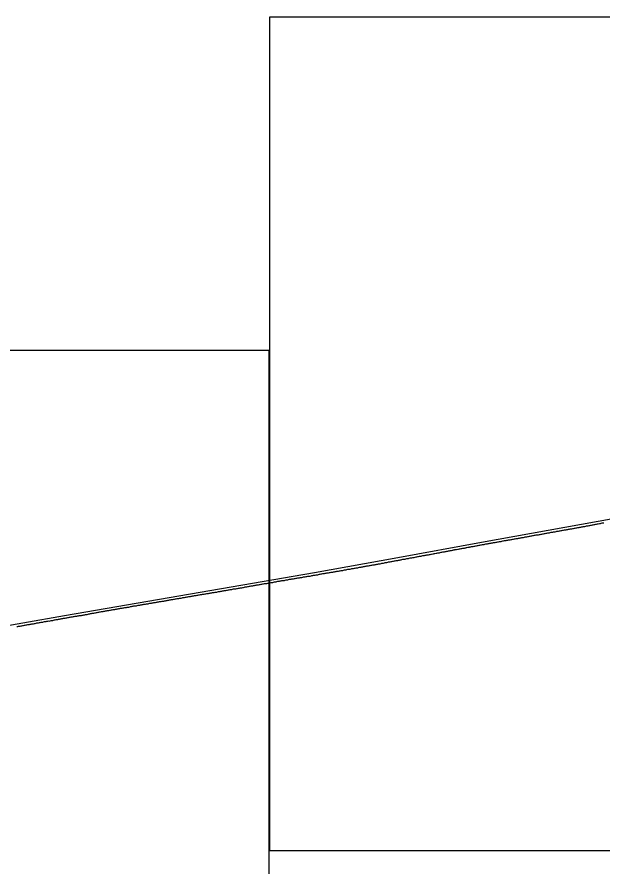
# Model space of a CAD drawing. Extents: x 2898 to 49495, y -15038 to -13538.
# Drawn here: x 8825 to 9176, y -14548 to -14038 of the extents above; entities that cross this region are included whole.
import ezdxf

# ---------------------------------------------------------------- set-up
doc = ezdxf.new("R2010")
doc.units = 0
for name, color, linetype in [('RD_DDB_Profile_EX', 7, 'Continuous'), ('RD_DDB_Profile_PR', 7, 'Continuous'), ('RD_SHT_ShtClip', 7, 'Continuous')]:
    doc.layers.add(name, color=color, linetype=linetype)

msp = doc.modelspace()

# ---------------------------------------------------------------- linework, layer by layer
at = {"layer": 'RD_DDB_Profile_EX'}
for points in [[(9131.58, -14350.16), (9132.2, -14350), (9132.58, -14349.94), (9133.21, -14349.85), (9133.58, -14349.77), (9134.2, -14349.65), (9134.57, -14349.56), (9135.2, -14349.43), (9135.58, -14349.37), (9136.21, -14349.25), (9136.58, -14349.19), (9137.2, -14349.13), (9137.57, -14349.07), (9138.2, -14348.95), (9138.57, -14348.87), (9139.2, -14348.78), (9139.57, -14348.72), (9140.2, -14348.6), (9140.57, -14348.54), (9141.2, -14348.38), (9141.57, -14348.31), (9142.2, -14348.21), (9142.57, -14348.14), (9143.2, -14348.04), (9143.57, -14348.01), (9144.2, -14347.88), (9144.57, -14347.79), (9145.2, -14347.66), (9145.57, -14347.64), (9146.2, -14347.55), (9146.57, -14347.44), (9147.2, -14347.41), (9147.57, -14347.37), (9148.2, -14347.15), (9148.56, -14347.05), (9149.2, -14346.99), (9149.56, -14346.88), (9150.19, -14346.79), (9150.56, -14346.73), (9151.2, -14346.63), (9151.56, -14346.58), (9152.2, -14346.45), (9152.56, -14346.38), (9153.2, -14346.25), (9153.56, -14346.2), (9154.2, -14346.07), (9154.56, -14345.98), (9155.19, -14345.88), (9155.56, -14345.85), (9156.19, -14345.72), (9156.55, -14345.66), (9157.19, -14345.57), (9157.56, -14345.51), (9158.19, -14345.39), (9158.55, -14345.33), (9159.19, -14345.2), (9159.55, -14345.09), (9160.19, -14345), (9160.56, -14344.93), (9161.19, -14344.8), (9161.55, -14344.74), (9162.04, -14344.68), (9162.4, -14344.63), (9163.04, -14344.53), (9163.4, -14344.44), (9164.04, -14344.28), (9164.4, -14344.22), (9165.04, -14344.19), (9165.4, -14344.16), (9166.04, -14343.96), (9166.4, -14343.85), (9167.03, -14343.79), (9167.39, -14343.75), (9168.04, -14343.59), (9168.4, -14343.52), (9169.04, -14343.39), (9169.4, -14343.32), (9170.04, -14343.19), (9170.39, -14343.1), (9171.04, -14343.01), (9171.39, -14342.95), (9172.04, -14342.79), (9172.39, -14342.74), (9173.04, -14342.64), (9173.39, -14342.55), (9174.21, -14342.4), (9174.86, -14342.27), (9175.22, -14342.18), (9175.87, -14342.06), (9176.22, -14342), (9176.86, -14341.94)], [(9081.57, -14359.24), (9082.17, -14359.09), (9082.57, -14359.03), (9083.17, -14358.91), (9083.57, -14358.79), (9084.17, -14358.7), (9084.57, -14358.66), (9085.17, -14358.54), (9085.56, -14358.5), (9086.17, -14358.38), (9086.56, -14358.24), (9087.17, -14358.09), (9087.56, -14358.03), (9088.17, -14357.97), (9088.56, -14357.89), (9089.17, -14357.8), (9089.56, -14357.74), (9090.16, -14357.59), (9090.56, -14357.49), (9091.17, -14357.4), (9091.56, -14357.36), (9092.17, -14357.24), (9092.56, -14357.16), (9093.16, -14357.07), (9093.56, -14356.99), (9094.17, -14356.87), (9094.55, -14356.79), (9095.16, -14356.6), (9095.55, -14356.54), (9096.16, -14356.48), (9096.51, -14356.44), (9097.12, -14356.32), (9097.51, -14356.26), (9098.11, -14356.17), (9098.5, -14356.07), (9099.12, -14355.98), (9099.5, -14355.92), (9100.11, -14355.83), (9100.5, -14355.77), (9101.11, -14355.59), (9101.5, -14355.51), (9102.12, -14355.45), (9102.5, -14355.37), (9103.11, -14355.22), (9103.5, -14355.14), (9104.11, -14355.05), (9104.5, -14354.97), (9105.11, -14354.88), (9105.49, -14354.8), (9106.11, -14354.62), (9106.5, -14354.54), (9107.11, -14354.48), (9107.49, -14354.42), (9108.11, -14354.33), (9108.49, -14354.23), (9109.22, -14354.07), (9109.6, -14354.02), (9110.22, -14353.89), (9110.6, -14353.85), (9111.21, -14353.76), (9111.6, -14353.7), (9112.22, -14353.58), (9112.59, -14353.52), (9113.21, -14353.4), (9113.59, -14353.28), (9114.21, -14353.22), (9114.59, -14353.16), (9115.22, -14353.07), (9115.59, -14353), (9116.21, -14352.81), (9116.59, -14352.75), (9117.21, -14352.66), (9117.59, -14352.58), (9118.21, -14352.49), (9118.59, -14352.41), (9119.21, -14352.29), (9119.59, -14352.25), (9120.21, -14352.16), (9120.59, -14352.1), (9121.21, -14351.97), (9121.59, -14351.9), (9122.21, -14351.84), (9122.59, -14351.74), (9123.21, -14351.62), (9123.59, -14351.56), (9124.21, -14351.44), (9124.58, -14351.4), (9125.21, -14351.3), (9125.58, -14351.23), (9126.2, -14351.13), (9126.58, -14351.02), (9127.21, -14350.93), (9127.58, -14350.85), (9128.21, -14350.73), (9128.58, -14350.67), (9129.2, -14350.51), (9129.58, -14350.46), (9130.21, -14350.4), (9130.58, -14350.34), (9131.21, -14350.21), (9131.58, -14350.16)], [(9031.67, -14368.39), (9032.26, -14368.27), (9032.68, -14368.21), (9033.27, -14368.12), (9033.68, -14368.04), (9034.26, -14367.89), (9034.67, -14367.85), (9035.26, -14367.82), (9035.68, -14367.76), (9036.26, -14367.64), (9036.67, -14367.52), (9037.26, -14367.43), (9037.67, -14367.37), (9038.26, -14367.22), (9038.67, -14367.14), (9039.26, -14367.08), (9039.67, -14367.02), (9040.26, -14366.87), (9040.67, -14366.79), (9041.26, -14366.7), (9041.67, -14366.64), (9042.26, -14366.55), (9042.67, -14366.49), (9043.26, -14366.31), (9043.67, -14366.23), (9044.26, -14366.14), (9044.67, -14366.08), (9045.26, -14365.96), (9045.67, -14365.82), (9046.26, -14365.76), (9046.67, -14365.7), (9047.26, -14365.55), (9047.67, -14365.45), (9048.26, -14365.36), (9048.67, -14365.3), (9049.25, -14365.24), (9049.66, -14365.2), (9050.25, -14365.02), (9050.66, -14364.92), (9051.26, -14364.8), (9051.67, -14364.72), (9052.25, -14364.6), (9052.66, -14364.54), (9053.25, -14364.48), (9053.66, -14364.42), (9054.25, -14364.33), (9054.66, -14364.22), (9055.25, -14364.08), (9055.66, -14363.99), (9056.25, -14363.85), (9056.66, -14363.83), (9057.19, -14363.74), (9057.6, -14363.68), (9058.18, -14363.56), (9058.59, -14363.43), (9059.19, -14363.38), (9059.59, -14363.33), (9060.18, -14363.19), (9060.59, -14363.06), (9061.18, -14362.97), (9061.59, -14362.91), (9062.19, -14362.79), (9062.59, -14362.73), (9063.18, -14362.67), (9063.59, -14362.59), (9064.18, -14362.44), (9064.59, -14362.38), (9065.18, -14362.26), (9065.58, -14362.16), (9066.18, -14362.04), (9066.58, -14361.96), (9067.18, -14361.87), (9067.59, -14361.75), (9068.18, -14361.6), (9068.58, -14361.58), (9069.18, -14361.49), (9069.58, -14361.41), (9070.18, -14361.29), (9070.58, -14361.21), (9071.18, -14361.12), (9071.58, -14361.08), (9072.18, -14361.02), (9072.58, -14360.94), (9073.18, -14360.85), (9073.57, -14360.79), (9074.18, -14360.61), (9074.58, -14360.47), (9075.17, -14360.35), (9075.57, -14360.33), (9076.18, -14360.23), (9076.57, -14360.15), (9077.18, -14360), (9077.58, -14359.94), (9078.17, -14359.88), (9078.57, -14359.78), (9079.17, -14359.63), (9079.57, -14359.51), (9080.17, -14359.42), (9080.57, -14359.36), (9081.17, -14359.3), (9081.57, -14359.24)], [(8981.72, -14376.99), (8982.29, -14376.87), (8982.72, -14376.79), (8983.29, -14376.7), (8983.72, -14376.66), (8984.29, -14376.6), (8984.72, -14376.58), (8985.29, -14376.49), (8985.72, -14376.34), (8986.29, -14376.23), (8986.71, -14376.18), (8987.29, -14376.07), (8987.72, -14376.03), (8988.29, -14375.85), (8988.71, -14375.77), (8989.29, -14375.71), (8989.71, -14375.65), (8990.29, -14375.59), (8990.71, -14375.5), (8991.28, -14375.36), (8991.71, -14375.28), (8992.29, -14375.22), (8992.71, -14375.15), (8993.29, -14375.01), (8993.71, -14374.95), (8994.28, -14374.92), (8994.71, -14374.83), (8995.29, -14374.83), (8995.71, -14374.75), (8996.29, -14374.52), (8996.71, -14374.45), (8997.28, -14374.37), (8997.71, -14374.32), (8998.28, -14374.24), (8998.7, -14374.15), (8999.28, -14374.04), (8999.7, -14373.99), (9000.28, -14373.94), (9000.7, -14373.89), (9001.28, -14373.72), (9001.7, -14373.59), (9002.28, -14373.51), (9002.7, -14373.44), (9003.28, -14373.38), (9003.7, -14373.3), (9004.28, -14373.18), (9004.7, -14373.14), (9005.28, -14373.08), (9005.7, -14372.96), (9006.31, -14372.84), (9006.74, -14372.76), (9007.32, -14372.64), (9007.73, -14372.6), (9008.31, -14372.45), (9008.73, -14372.39), (9009.31, -14372.3), (9009.73, -14372.24), (9010.31, -14372.15), (9010.73, -14372.03), (9011.31, -14371.97), (9011.73, -14371.93), (9012.31, -14371.81), (9012.69, -14371.73), (9013.27, -14371.64), (9013.69, -14371.6), (9014.27, -14371.48), (9014.69, -14371.44), (9015.27, -14371.41), (9015.69, -14371.26), (9016.27, -14371.09), (9016.69, -14371.02), (9017.27, -14370.97), (9017.69, -14370.92), (9018.27, -14370.75), (9018.69, -14370.69), (9019.27, -14370.6), (9019.69, -14370.56), (9020.27, -14370.5), (9020.68, -14370.35), (9021.27, -14370.18), (9021.69, -14370.14), (9022.27, -14370.08), (9022.69, -14369.97), (9023.27, -14369.86), (9023.68, -14369.81), (9024.27, -14369.79), (9024.68, -14369.68), (9025.27, -14369.48), (9025.68, -14369.41), (9026.26, -14369.38), (9026.68, -14369.32), (9027.27, -14369.18), (9027.68, -14369.09), (9028.26, -14369), (9028.68, -14368.94), (9029.26, -14368.88), (9029.68, -14368.82), (9030.27, -14368.65), (9030.68, -14368.6), (9031.26, -14368.52), (9031.67, -14368.39)], [(8931.9, -14385.56), (8932.36, -14385.51), (8932.9, -14385.43), (8933.36, -14385.36), (8933.91, -14385.23), (8934.36, -14385.13), (8934.9, -14385.05), (8935.2, -14385.01), (8935.76, -14384.9), (8936.21, -14384.85), (8936.75, -14384.77), (8937.2, -14384.7), (8937.75, -14384.62), (8938.2, -14384.5), (8938.76, -14384.42), (8939.2, -14384.38), (8939.75, -14384.27), (8940.2, -14384.2), (8940.76, -14384.14), (8941.2, -14384.05), (8941.75, -14383.94), (8942.2, -14383.85), (8942.75, -14383.74), (8943.2, -14383.67), (8943.75, -14383.62), (8944.2, -14383.59), (8944.76, -14383.48), (8945.2, -14383.35), (8945.76, -14383.24), (8946.2, -14383.19), (8946.75, -14383.11), (8947.2, -14382.98), (8947.76, -14382.89), (8948.2, -14382.82), (8948.75, -14382.74), (8949.2, -14382.65), (8949.76, -14382.54), (8950.19, -14382.47), (8950.75, -14382.39), (8951.19, -14382.3), (8951.75, -14382.19), (8952.2, -14382.12), (8952.76, -14382.01), (8953.19, -14381.94), (8953.75, -14381.89), (8954.19, -14381.8), (8954.76, -14381.66), (8955.2, -14381.59), (8955.75, -14381.53), (8956.19, -14381.47), (8956.75, -14381.38), (8957.19, -14381.32), (8957.75, -14381.23), (8958.3, -14381.09), (8958.74, -14381.02), (8959.3, -14380.97), (8959.74, -14380.9), (8960.3, -14380.82), (8960.74, -14380.75), (8961.3, -14380.58), (8961.73, -14380.45), (8962.3, -14380.39), (8962.74, -14380.35), (8963.3, -14380.21), (8963.74, -14380.12), (8964.3, -14380.04), (8964.73, -14379.93), (8965.3, -14379.81), (8965.74, -14379.77), (8966.3, -14379.69), (8966.73, -14379.6), (8967.3, -14379.51), (8967.73, -14379.43), (8968.3, -14379.31), (8968.73, -14379.25), (8969.29, -14379.19), (8969.73, -14379.15), (8970.3, -14379.03), (8970.73, -14378.93), (8971.3, -14378.81), (8971.73, -14378.75), (8972.29, -14378.63), (8972.73, -14378.57), (8973.3, -14378.45), (8973.73, -14378.41), (8974.3, -14378.35), (8974.73, -14378.27), (8975.29, -14378.15), (8975.72, -14378.09), (8976.3, -14378), (8976.73, -14377.92), (8977.3, -14377.86), (8977.73, -14377.82), (8978.29, -14377.7), (8978.72, -14377.59), (8979.3, -14377.45), (8979.72, -14377.39), (8980.29, -14377.3), (8980.72, -14377.17), (8981.29, -14377.03), (8981.72, -14376.99)], [(8882.06, -14394.15), (8882.55, -14394.05), (8883.06, -14393.95), (8883.55, -14393.88), (8884.07, -14393.8), (8884.55, -14393.72), (8885.06, -14393.6), (8885.55, -14393.5), (8886.07, -14393.42), (8886.55, -14393.3), (8887.06, -14393.25), (8887.55, -14393.2), (8888.06, -14393.09), (8888.55, -14393.02), (8889.07, -14392.94), (8889.55, -14392.85), (8890.06, -14392.77), (8890.55, -14392.67), (8891.07, -14392.57), (8891.55, -14392.49), (8892.06, -14392.47), (8892.54, -14392.37), (8893.06, -14392.19), (8893.55, -14392.12), (8894.07, -14392.04), (8894.55, -14391.94), (8895.06, -14391.84), (8895.54, -14391.79), (8896.07, -14391.79), (8896.55, -14391.72), (8897.06, -14391.56), (8897.54, -14391.46), (8898.06, -14391.39), (8898.54, -14391.31), (8899.07, -14391.21), (8899.54, -14391.09), (8900.06, -14391.04), (8900.54, -14390.96), (8901.07, -14390.86), (8901.54, -14390.79), (8902.06, -14390.68), (8902.54, -14390.63), (8903.06, -14390.55), (8903.54, -14390.48), (8904.07, -14390.38), (8904.54, -14390.23), (8905.06, -14390.1), (8905.54, -14390.08), (8906.07, -14390.02), (8906.54, -14389.93), (8907.06, -14389.85), (8907.53, -14389.76), (8908.06, -14389.7), (8908.54, -14389.63), (8908.91, -14389.6), (8909.38, -14389.46), (8909.91, -14389.33), (8910.38, -14389.26), (8910.91, -14389.18), (8911.38, -14389.13), (8911.91, -14389.05), (8912.38, -14388.98), (8912.91, -14388.87), (8913.38, -14388.85), (8913.91, -14388.72), (8914.37, -14388.58), (8914.91, -14388.5), (8915.38, -14388.4), (8915.91, -14388.29), (8916.37, -14388.25), (8916.91, -14388.17), (8917.37, -14388.05), (8917.91, -14387.97), (8918.38, -14387.9), (8918.91, -14387.76), (8919.37, -14387.72), (8919.91, -14387.64), (8920.37, -14387.5), (8920.91, -14387.42), (8921.36, -14387.35), (8921.91, -14387.32), (8922.37, -14387.25), (8922.9, -14387.17), (8923.37, -14387.1), (8923.91, -14386.91), (8924.36, -14386.82), (8924.91, -14386.76), (8925.37, -14386.72), (8925.91, -14386.61), (8926.36, -14386.49), (8926.9, -14386.46), (8927.36, -14386.37), (8927.9, -14386.18), (8928.36, -14386.14), (8928.91, -14386.08), (8929.36, -14385.97), (8929.9, -14385.88), (8930.36, -14385.82), (8930.91, -14385.73), (8931.36, -14385.64), (8931.9, -14385.56)], [(8831.9, -14402.99), (8832.43, -14402.91), (8832.91, -14402.84), (8833.43, -14402.74), (8833.9, -14402.66), (8834.42, -14402.59), (8834.9, -14402.49), (8835.43, -14402.36), (8835.91, -14402.29), (8836.42, -14402.21), (8836.9, -14402.06), (8837.42, -14401.96), (8837.9, -14401.91), (8838.42, -14401.83), (8838.9, -14401.74), (8839.42, -14401.61), (8839.9, -14401.53), (8840.42, -14401.48), (8840.9, -14401.39), (8841.41, -14401.26), (8841.9, -14401.18), (8842.42, -14401.08), (8842.9, -14400.96), (8843.41, -14400.91), (8843.9, -14400.86), (8844.41, -14400.91), (8844.9, -14400.83), (8845.42, -14400.63), (8845.9, -14400.56), (8846.41, -14400.5), (8846.9, -14400.38), (8847.41, -14400.2), (8847.9, -14400.13), (8848.4, -14400.03), (8848.89, -14399.98), (8849.41, -14399.93), (8849.89, -14399.78), (8850.4, -14399.7), (8850.9, -14399.6), (8851.4, -14399.48), (8851.89, -14399.4), (8852.4, -14399.3), (8852.89, -14399.25), (8853.4, -14399.17), (8853.89, -14399.07), (8854.4, -14399), (8854.89, -14398.9), (8855.4, -14398.8), (8855.89, -14398.7), (8856.4, -14398.6), (8856.89, -14398.52), (8857.4, -14398.45), (8857.89, -14398.37), (8858.32, -14398.32), (8858.81, -14398.22), (8859.31, -14398.12), (8859.81, -14398.02), (8860.31, -14397.97), (8860.81, -14397.87), (8861.32, -14397.79), (8861.81, -14397.74), (8862.31, -14397.64), (8862.81, -14397.52), (8863.57, -14397.47), (8864.06, -14397.42), (8864.56, -14397.27), (8865.06, -14397.12), (8865.56, -14397.09), (8866.06, -14397.02), (8866.57, -14396.96), (8867.06, -14396.89), (8867.56, -14396.71), (8868.06, -14396.64), (8868.56, -14396.51), (8869.06, -14396.36), (8869.56, -14396.31), (8870.06, -14396.26), (8870.56, -14396.21), (8871.07, -14396.09), (8871.56, -14395.96), (8872.06, -14395.88), (8872.56, -14395.84), (8873.06, -14395.73), (8873.56, -14395.63), (8874.06, -14395.56), (8874.55, -14395.41), (8875.06, -14395.31), (8875.56, -14395.23), (8876.07, -14395.16), (8876.56, -14395.13), (8877.06, -14395.05), (8877.55, -14394.93), (8878.06, -14394.83), (8878.56, -14394.73), (8879.07, -14394.65), (8879.56, -14394.58), (8880.06, -14394.48), (8880.55, -14394.4), (8881.07, -14394.33), (8881.56, -14394.25), (8882.06, -14394.15)], [(8824.91, -14404.2), (8825.44, -14404.12), (8825.91, -14404.02), (8826.44, -14403.97), (8826.91, -14403.87), (8827.43, -14403.74), (8827.91, -14403.67), (8828.43, -14403.62), (8828.91, -14403.54), (8829.43, -14403.44), (8829.91, -14403.34), (8830.43, -14403.24), (8830.91, -14403.14), (8831.43, -14403.06), (8831.9, -14402.99)]]:
    msp.add_lwpolyline(points, dxfattribs=at)
at = {"layer": 'RD_DDB_Profile_PR'}
msp.add_lwpolyline([(8453.38, -14464.38), (8503.38, -14456.97), (8553.38, -14449.28), (8603.38, -14441.23), (8653.38, -14433.02), (8703.38, -14424.48), (8753.38, -14415.4), (8803.38, -14406.43), (8853.38, -14397.58), (8903.38, -14388.91), (8953.38, -14380.32), (9003.38, -14371.76), (9053.38, -14362.86), (9103.38, -14353.56), (9153.38, -14344.62), (9203.38, -14335.5)], dxfattribs=at)
at = {"layer": 'RD_SHT_ShtClip'}
for points in [[(10476.22, -14538.47), (10476.22, -14038.47), (10476.22, -14038.47), (8976.38, -14038.47), (8976.38, -14538.47)], [(8976.22, -14738.47), (8976.22, -14238.47), (8976.22, -14238.47), (7476.38, -14238.47), (7476.38, -14738.47)]]:
    msp.add_lwpolyline(points, close=True, dxfattribs=at)

doc.saveas('drawing.dxf')
